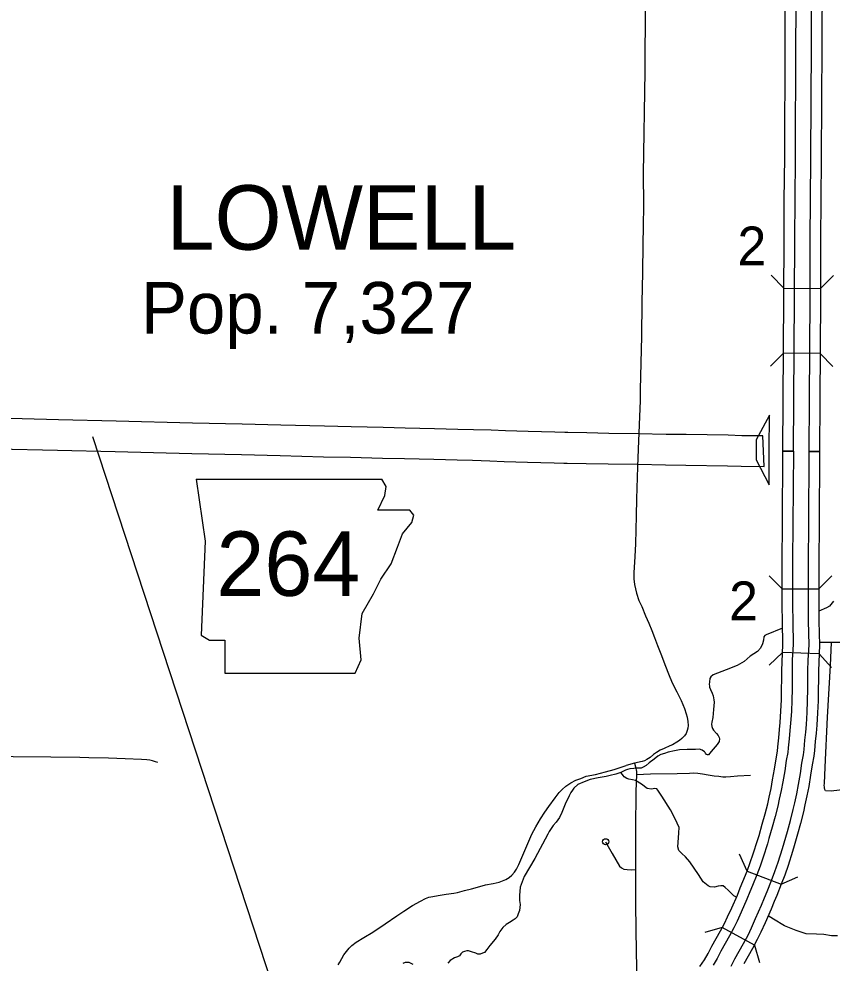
# Model space of a CAD drawing. Extents: x 670147 to 673275, y 705573 to 707613.
# Drawn here: x 671618.2 to 671751.4, y 706249.1 to 706403.8 of the extents above; entities that cross this region are included whole.
import ezdxf

# ---------------------------------------------------------------- set-up
doc = ezdxf.new("R2010")
doc.units = 0
for name, color, linetype in [('10', 7, 'Continuous'), ('19', 7, 'Continuous'), ('21', 7, 'Continuous'), ('33', 7, 'Continuous'), ('34', 7, 'Continuous'), ('35', 7, 'Continuous'), ('37', 7, 'Continuous'), ('39', 7, 'Continuous'), ('42', 7, 'Continuous'), ('6', 7, 'Continuous'), ('Default', 7, 'Continuous')]:
    doc.layers.add(name, color=color, linetype=linetype)

msp = doc.modelspace()

# ---------------------------------------------------------------- linework, layer by layer
at = {"layer": '10'}
for points in [[(671740.29, 706330.5), (671740.07, 706335.5), (671736.65, 706335.52), (671734.42, 706335.61), (671727.53, 706335.7), (671724.23, 706335.74), (671719.71, 706335.83), (671714.82, 706335.9), (671711.25, 706335.97), (671708.12, 706336.03), (671707.62, 706336.04), (671706.01, 706336.09), (671701.65, 706336.19), (671697.89, 706336.32), (671695.54, 706336.4), (671692.68, 706336.5), (671690.11, 706336.56), (671686.28, 706336.65), (671681.5, 706336.76), (671677.88, 706336.84), (671672.64, 706336.99), (671668.24, 706337.08), (671661.1, 706337.27), (671654.76, 706337.43), (671646.65, 706337.6), (671634.1, 706337.91), (671624.65, 706338.14), (671614.67, 706338.37)], [(671614.56, 706333.37), (671624.53, 706333.14), (671633.98, 706332.91), (671646.54, 706332.6), (671654.64, 706332.44), (671660.97, 706332.27), (671668.12, 706332.08), (671672.52, 706331.99), (671677.75, 706331.84), (671681.39, 706331.76), (671686.17, 706331.65), (671689.99, 706331.56), (671692.53, 706331.5), (671695.36, 706331.4), (671697.72, 706331.32), (671701.5, 706331.19), (671705.88, 706331.09), (671707.49, 706331.04), (671708.02, 706331.03), (671711.15, 706330.97), (671714.73, 706330.9), (671719.62, 706330.84), (671724.14, 706330.74), (671727.47, 706330.7), (671734.29, 706330.61), (671736.53, 706330.52), (671740.29, 706330.5)]]:
    msp.add_lwpolyline(points, dxfattribs=at)
at = {"layer": '19'}
for p, q in [((671745.06, 706332.97), (671743.36, 706332.98)), ((671749.36, 706332.94), (671747.66, 706332.95))]:
    msp.add_line(p, q, dxfattribs=at)
for points in [[(671743.36, 706332.98), (671743.42, 706341.36), (671743.53, 706358.06), (671743.55, 706367.92), (671743.6, 706374.07), (671743.66, 706381.15), (671743.75, 706399.51), (671743.82, 706410.89), (671745.52, 706410.84)], [(671745.52, 706410.84), (671745.45, 706399.5), (671745.36, 706381.13), (671745.3, 706374.06), (671745.25, 706367.91), (671745.23, 706358.06), (671745.12, 706341.34), (671745.06, 706332.97)], [(671747.66, 706332.95), (671747.72, 706341.33), (671747.83, 706358.05), (671747.85, 706367.9), (671747.9, 706374.04), (671747.96, 706381.12), (671748.05, 706399.48), (671748.12, 706410.76)], [(671748.12, 706410.76), (671749.82, 706410.71), (671749.75, 706399.47), (671749.66, 706381.11), (671749.6, 706374.02), (671749.55, 706367.89), (671749.53, 706358.04), (671749.42, 706341.32), (671749.36, 706332.94)], [(671729.78, 706248.56), (671730.5, 706249.67), (671731.1, 706250.69), (671731.71, 706251.87), (671733.15, 706254.4), (671733.8, 706255.63), (671734.31, 706256.72), (671734.98, 706258.19), (671735.91, 706260.25), (671736.37, 706261.46), (671736.82, 706262.5), (671737.5, 706264.2), (671738.02, 706265.58), (671738.51, 706267.02), (671739.21, 706269.19), (671739.46, 706270.01), (671739.96, 706271.86), (671740.46, 706273.59), (671740.88, 706275.23), (671741.1, 706276.31), (671741.43, 706277.73), (671741.69, 706279.12), (671741.99, 706280.88), (671742.25, 706282.58), (671742.48, 706283.84), (671742.55, 706284.55), (671742.69, 706286.05), (671742.83, 706287.37), (671742.93, 706288.54), (671743.05, 706290.41), (671743.12, 706292.24), (671743.16, 706294.04), (671743.18, 706295.57), (671743.18, 706297), (671743.35, 706301.34), (671743.28, 706305.07), (671743.25, 706307.68), (671743.25, 706315.06), (671743.3, 706320.98), (671743.38, 706332.98), (671745.08, 706332.97)], [(671745.08, 706332.97), (671745, 706320.96), (671744.95, 706315.05), (671744.95, 706307.69), (671744.98, 706305.1), (671745.05, 706301.31), (671744.9, 706298.81), (671744.88, 706297), (671744.88, 706295.56), (671744.86, 706294.01), (671744.82, 706292.19), (671744.75, 706290.32), (671744.62, 706288.41), (671744.52, 706287.21), (671744.38, 706285.88), (671744.24, 706284.38), (671744.16, 706283.61), (671743.93, 706282.3), (671743.67, 706280.61), (671743.36, 706278.81), (671743.09, 706277.39), (671742.76, 706275.95), (671742.54, 706274.85), (671742.1, 706273.14), (671741.6, 706271.4), (671741.09, 706269.54), (671740.83, 706268.68), (671740.12, 706266.48), (671739.62, 706265), (671739.08, 706263.59), (671738.4, 706261.85), (671737.95, 706260.81), (671737.48, 706259.59), (671736.53, 706257.48), (671735.85, 706256), (671735.32, 706254.87), (671734.64, 706253.58), (671733.2, 706251.06), (671732.59, 706249.88), (671731.95, 706248.78)], [(671734.87, 706248.63), (671735.48, 706249.81), (671736.92, 706252.33), (671737.65, 706253.71), (671738.21, 706254.91), (671738.9, 706256.4), (671739.88, 706258.6), (671740.36, 706259.83), (671740.8, 706260.85), (671741.51, 706262.65), (671742.07, 706264.12), (671742.59, 706265.67), (671743.31, 706267.9), (671743.59, 706268.81), (671744.1, 706270.69), (671744.61, 706272.46), (671745.07, 706274.27), (671745.3, 706275.4), (671745.64, 706276.86), (671745.92, 706278.36), (671746.23, 706280.19), (671746.49, 706281.87), (671746.74, 706283.24), (671746.83, 706284.13), (671746.97, 706285.62), (671747.11, 706286.96), (671747.22, 706288.22), (671747.34, 706290.19), (671747.42, 706292.11), (671747.46, 706293.97), (671747.48, 706295.54), (671747.48, 706296.99), (671747.5, 706298.72), (671747.65, 706301.25), (671747.58, 706305.13), (671747.55, 706307.7), (671747.55, 706315.04), (671747.6, 706320.94), (671747.68, 706332.94)], [(671747.68, 706332.94), (671749.38, 706332.91), (671749.3, 706320.93), (671749.25, 706315.03), (671749.25, 706307.71), (671749.28, 706305.16), (671749.35, 706301.22), (671749.18, 706296.98), (671749.18, 706295.53), (671749.16, 706293.94), (671749.12, 706292.06), (671749.04, 706290.1), (671748.91, 706288.1), (671748.81, 706286.8), (671748.66, 706285.45), (671748.52, 706283.96), (671748.42, 706283), (671748.17, 706281.59), (671747.91, 706279.92), (671747.59, 706278.06), (671747.3, 706276.51), (671746.97, 706275.04), (671746.73, 706273.89), (671746.25, 706272.01), (671745.74, 706270.24), (671745.22, 706268.34), (671744.93, 706267.39), (671744.21, 706265.13), (671743.67, 706263.55), (671743.09, 706262.03), (671742.37, 706260.2), (671741.93, 706259.19), (671741.45, 706257.94), (671740.44, 706255.7), (671739.75, 706254.19), (671739.17, 706252.96), (671738.41, 706251.51), (671736.98, 706249)]]:
    msp.add_lwpolyline(points, dxfattribs=at)
at = {"layer": '21'}
for p, q in [((671647.21, 706328.41), (671648.73, 706318.25)), ((671678.34, 706327.22), (671677.64, 706328.39)), ((671678.17, 706325.7), (671678.34, 706327.22)), ((671676.98, 706323.33), (671678.17, 706325.7)), ((671682.23, 706323.33), (671676.98, 706323.33)), ((671682.91, 706322.48), (671682.23, 706323.33)), ((671682.57, 706321.3), (671682.91, 706322.48)), ((671681.04, 706319.44), (671682.57, 706321.3)), ((671680.2, 706317.24), (671681.04, 706319.44)), ((671648.73, 706318.25), (671648.05, 706302.86)), ((671679.18, 706314.53), (671680.2, 706317.24)), ((671677.49, 706311.99), (671679.18, 706314.53)), ((671676.31, 706309.63), (671677.49, 706311.99)), ((671674.45, 706306.41), (671676.31, 706309.63)), ((671673.94, 706302.35), (671674.45, 706306.41)), ((671648.05, 706302.86), (671649.41, 706302.01)), ((671674.28, 706298.8), (671673.94, 706302.35)), ((671649.41, 706302.01), (671651.95, 706302.01)), ((671651.95, 706302.01), (671651.95, 706296.6)), ((671673.26, 706296.6), (671674.28, 706298.8)), ((671651.95, 706296.6), (671673.26, 706296.6))]:
    msp.add_line(p, q, dxfattribs=at)
msp.add_lwpolyline([(671647.21, 706328.41), (671677.64, 706328.39)], dxfattribs=at)
at = {"layer": '33'}
for points in [[(671720.86, 706412.7), (671720.78, 706406.28), (671720.72, 706395.16), (671720.47, 706378.48), (671720.52, 706373.31), (671720.47, 706369.8), (671720.4, 706366.9), (671720.37, 706362.25), (671720.28, 706357.35), (671720.2, 706351.85), (671720, 706343.05), (671720, 706341.29), (671719.67, 706333.34)], [(671719.67, 706333.34), (671719.56, 706330.42), (671719.38, 706325.2), (671719.34, 706322.37), (671719.21, 706317.8), (671719.09, 706315.71), (671718.94, 706313.08), (671718.96, 706312.07), (671719.05, 706311.16), (671719.21, 706310.43), (671719.4, 706309.71), (671719.76, 706308.53), (671720.23, 706307.52), (671720.86, 706306.02), (671721.42, 706304.79), (671721.9, 706303.63), (671722.34, 706302.48), (671722.82, 706301.16), (671723.39, 706299.78), (671724.11, 706297.78), (671724.6, 706296.53), (671725.22, 706295.05), (671725.99, 706293.54), (671726.68, 706292.16), (671727.23, 706290.84), (671727.5, 706289.96), (671727.66, 706289.42), (671727.79, 706288.71), (671727.85, 706288.06), (671727.8, 706287.62), (671727.69, 706287.21), (671727.5, 706286.76), (671727.22, 706286.35), (671726.81, 706285.91), (671726.43, 706285.6), (671726, 706285.3), (671725.3, 706284.9), (671724.82, 706284.7), (671723.91, 706284.28), (671723.27, 706283.98), (671722.65, 706283.63), (671722.17, 706283.27), (671721.6, 706282.8), (671721.07, 706282.46), (671720.69, 706282.27), (671720.32, 706282.12), (671719.06, 706281.88), (671717.66, 706281.49)], [(671773.07, 706300.57), (671772.55, 706300.56), (671772.01, 706300.54), (671771.49, 706300.55), (671770.78, 706300.59), (671770.04, 706300.69), (671768.21, 706301), (671766.42, 706301.26), (671765.44, 706301.39), (671765.18, 706301.41), (671764.77, 706301.45), (671764.14, 706301.5), (671763.55, 706301.51), (671758.05, 706301.61), (671757.21, 706301.61), (671754.41, 706301.64), (671749.4, 706301.65)], [(671759.23, 706278.36), (671752.64, 706277.47), (671751.28, 706277.26), (671750.36, 706277.36), (671750.25, 706277.58), (671750.19, 706277.84), (671750.16, 706278), (671750.15, 706278.23), (671750.17, 706278.53), (671750.31, 706281.21), (671750.7, 706289.41), (671751.14, 706297.9), (671751.34, 706301.65)], [(671640.97, 706282), (671640.55, 706282.11), (671640.1, 706282.25), (671639.63, 706282.34), (671639.16, 706282.41), (671638.26, 706282.46), (671635.62, 706282.57), (671632.86, 706282.67), (671629.65, 706282.75), (671628.19, 706282.79), (671623.43, 706282.86), (671617.26, 706282.92), (671615.87, 706282.99), (671614.98, 706283.07), (671614.06, 706283.16)], [(671719.06, 706281.88), (671719.22, 706281.25), (671719.37, 706280.51), (671719.38, 706279.99), (671719.25, 706277.24), (671719.23, 706271.14), (671719.2, 706264.43), (671719.23, 706261.89), (671719.22, 706259.04), (671719.25, 706254.43), (671719.37, 706248.16), (671719.49, 706241.35)], [(671714.32, 706269), (671715.39, 706267.07), (671716.62, 706265.02), (671716.94, 706264.72), (671717.29, 706264.53), (671717.83, 706264.44), (671718.48, 706264.42), (671719.2, 706264.43)]]:
    msp.add_lwpolyline(points, dxfattribs=at)
msp.add_circle((671714.32, 706269), 0.5, dxfattribs=at)
at = {"layer": '34'}
for points in [[(671670.48, 706248.86), (671670.76, 706249.28), (671671.45, 706250.49), (671671.87, 706251.04), (671672.32, 706251.55), (671672.76, 706251.98), (671673.43, 706252.54), (671674.73, 706253.3), (671676.16, 706254.21), (671678.21, 706255.57), (671680.09, 706256.85), (671681.24, 706257.62), (671682.67, 706258.57), (671684.01, 706259.28), (671684.83, 706259.7), (671685.37, 706259.94), (671686, 706260.05), (671686.86, 706260.17), (671688.17, 706260.39), (671689.46, 706260.57), (671690.05, 706260.71), (671691.22, 706261.01), (671692.33, 706261.28), (671694.09, 706261.77), (671694.63, 706261.92), (671695.87, 706262.17), (671696.9, 706262.39), (671697.98, 706262.81), (671698.51, 706263.13), (671698.95, 706263.53), (671699.37, 706264), (671699.72, 706264.52), (671700.09, 706265.26), (671700.91, 706267.18), (671702.21, 706270.22), (671702.86, 706271.44), (671703.65, 706272.73), (671704.34, 706273.84), (671705.03, 706274.75), (671706.03, 706276.18), (671706.72, 706277.07), (671707.2, 706277.57), (671707.81, 706278.1), (671708.63, 706278.66), (671709.45, 706279.08), (671710.24, 706279.38), (671711.16, 706279.72), (671712.64, 706280.04), (671714.29, 706280.46), (671715.71, 706280.82), (671717.66, 706281.49)], [(671719.38, 706279.99), (671721.7, 706280.1), (671726.04, 706280.16), (671728.09, 706280.26), (671728.71, 706280.29), (671729.44, 706280.26), (671730.19, 706280.12), (671731.11, 706279.97), (671732.12, 706279.8), (671732.86, 706279.72), (671733.55, 706279.64), (671734, 706279.64), (671734.76, 706279.7), (671735.91, 706279.82), (671738.07, 706279.9)]]:
    msp.add_lwpolyline(points, dxfattribs=at)
at = {"layer": '35'}
for points in [[(671751.67, 706308.44), (671751, 706307.62), (671750.52, 706307.31), (671749.26, 706306.8)], [(671743.3, 706303.98), (671740.6, 706302.88), (671740.39, 706302.77), (671740.24, 706302.59), (671740.17, 706302.02), (671740.03, 706301.4), (671739.72, 706300.7), (671739.23, 706300.18), (671737.98, 706299.42), (671737.04, 706298.54), (671735.89, 706297.86), (671734.07, 706297.15), (671731.96, 706296.35), (671731.54, 706296.02), (671731.42, 706295.72), (671731.34, 706295.18), (671731.3, 706294.75), (671731.33, 706294.53), (671731.35, 706294.32), (671731.52, 706293.94), (671731.76, 706293.35), (671731.95, 706292.91), (671732.07, 706292.25), (671732.08, 706291.87), (671731.99, 706290.68), (671731.9, 706289.37), (671731.71, 706288.59), (671731.65, 706288.28), (671731.71, 706287.87), (671731.81, 706287.54), (671731.98, 706287.29), (671732.48, 706286.75), (671732.75, 706286.39), (671732.91, 706286.1), (671732.99, 706285.85), (671732.91, 706285.4), (671732.62, 706284.93), (671731.62, 706283.79), (671731.17, 706283.25), (671731.03, 706283.22), (671730.87, 706283.28), (671730.66, 706283.5), (671730.62, 706283.63), (671730.5, 706283.72), (671730.13, 706284.01), (671729.69, 706284.14), (671729.04, 706284.1)], [(671729.04, 706284.1), (671727.66, 706284.12), (671726.4, 706284.05), (671725.63, 706283.92), (671724.58, 706283.65), (671723.96, 706283.48), (671723.36, 706283.28), (671722.86, 706283.03), (671722.29, 706282.54), (671721.47, 706281.92), (671720.96, 706281.51), (671720.47, 706281.23), (671720.15, 706281.06), (671719.79, 706281.03), (671719.5, 706281.04), (671719.19, 706281.04), (671718.93, 706281), (671718.27, 706280.95), (671717.88, 706280.81), (671717.58, 706280.74), (671716.82, 706280.37), (671716, 706280.06), (671715.08, 706279.83), (671714.41, 706279.69), (671713.12, 706279.46), (671711.8, 706279.21), (671710.81, 706278.84), (671709.75, 706278.38), (671709.13, 706277.78), (671708.87, 706277.44), (671708.64, 706277.07), (671708.35, 706276.53), (671707.71, 706275.15), (671707.16, 706273.78), (671706.78, 706272.98), (671706.23, 706272.22), (671705.7, 706271.65), (671705.06, 706270.66), (671704.86, 706270.23), (671702.71, 706266.25)], [(671735.76, 706259.92), (671735.34, 706260.16), (671734.39, 706261.05), (671733.93, 706261.51), (671733.59, 706261.76), (671733.19, 706261.79), (671732.76, 706261.7), (671732.17, 706261.58), (671731.46, 706261.61), (671731.12, 706261.79), (671730.32, 706262.41), (671729.55, 706263.61), (671728.11, 706265.7), (671727.43, 706266.51), (671726.81, 706267.06), (671726.29, 706267.58), (671726.17, 706268.17), (671726.23, 706268.85), (671726.32, 706270.48), (671726.35, 706271.31), (671726.04, 706272.02), (671725.67, 706272.85), (671724.93, 706274.21), (671723.55, 706276.45), (671722.9, 706277.44), (671722.69, 706277.66), (671722.38, 706277.72), (671721.86, 706277.59), (671721.12, 706277.72), (671720.22, 706278.43), (671719.21, 706279.04), (671718.71, 706279.17), (671718.15, 706279.27), (671717.78, 706279.38), (671717.35, 706279.61), (671717.18, 706279.83), (671717.07, 706280), (671716.82, 706280.37)], [(671702.71, 706266.25), (671700.98, 706263.31), (671700.34, 706261.56), (671700.19, 706260.19), (671700.22, 706259.39), (671700.32, 706258.73), (671700.26, 706258.22), (671700.23, 706257.75), (671699.98, 706257.21), (671699.8, 706256.68), (671699.52, 706256.39), (671699.18, 706256.16), (671698.55, 706255.77), (671698, 706255.43), (671697.47, 706254.97), (671696.97, 706254.27), (671696.7, 706253.76), (671696.21, 706253.06), (671695.36, 706251.98), (671694.87, 706251.35), (671694.47, 706250.88), (671694.15, 706250.73), (671693.78, 706250.61), (671693.38, 706250.61), (671693.05, 706250.72), (671692.34, 706250.95), (671691.88, 706251.11), (671691.57, 706251.14), (671691.2, 706251.01), (671690.88, 706250.89), (671690.6, 706250.63), (671690.37, 706250.32), (671690.03, 706250.12), (671689.54, 706250), (671688.87, 706249.57), (671688.44, 706249.1)], [(671752.31, 706253.57), (671751.35, 706253.6), (671750.07, 706253.8), (671748.86, 706253.88), (671747.2, 706253.94), (671745.55, 706254.47), (671743.64, 706255.22), (671741.82, 706256.29), (671740.96, 706256.84)], [(671682.77, 706248.91), (671682.14, 706249.21), (671681.84, 706249.23), (671681.46, 706249.2), (671681.09, 706249.07)]]:
    msp.add_lwpolyline(points, dxfattribs=at)
at = {"layer": '39'}
for p, q in [((671743.53, 706359.69), (671741.42, 706361.82)), ((671749.53, 706359.66), (671751.66, 706361.77)), ((671743.53, 706359.69), (671749.53, 706359.66)), ((671743.47, 706349.02), (671741.33, 706346.92)), ((671749.47, 706348.98), (671743.47, 706349.02)), ((671749.47, 706348.98), (671751.57, 706346.84)), ((671743.25, 706310.43), (671741.13, 706312.55)), ((671749.25, 706310.43), (671751.37, 706312.55)), ((671743.25, 706310.43), (671749.25, 706310.43)), ((671743.3, 706299.99), (671741.1, 706297.95)), ((671749.29, 706299.77), (671743.3, 706299.99)), ((671749.29, 706299.77), (671751.33, 706297.57)), ((671737.5, 706264.2), (671736.28, 706266.94)), ((671737.5, 706264.2), (671743.1, 706262.04)), ((671743.1, 706262.04), (671745.84, 706263.26)), ((671733.44, 706254.95), (671730.56, 706254.11)), ((671738.71, 706252.08), (671733.44, 706254.95)), ((671738.71, 706252.08), (671739.56, 706249.2))]:
    msp.add_line(p, q, dxfattribs=at)
at = {"layer": '42'}
for p, q in [((671741.18, 706338.89), (671738.99, 706334.83)), ((671741.14, 706333.19), (671741.18, 706338.89)), ((671738.99, 706334.83), (671738.97, 706331.59)), ((671741.1, 706327.49), (671741.14, 706333.19)), ((671738.97, 706331.59), (671741.1, 706327.49))]:
    msp.add_line(p, q, dxfattribs=at)
at = {"layer": 'Default'}
msp.add_line((671630.23, 706335.38), (671790.91, 705845.78), dxfattribs=at)

# ---------------------------------------------------------------- texts
at = {"layer": '21'}
msp.add_text('264', height=10.56, dxfattribs=at).set_placement((671650.56, 706309.28))
at = {"layer": '37'}
for p in [(671735.93, 706363.44), (671734.56, 706305.3)]:
    msp.add_text('2', height=6.34, dxfattribs=at).set_placement(p)
at = {"layer": '6'}
for s, height, p in [('LOWELL', 10.56, (671642.4, 706365.99)), ('Pop. 7,327', 8.448, (671638.18, 706352.26))]:
    msp.add_text(s, height=height, dxfattribs=at).set_placement(p)

doc.saveas('drawing.dxf')
